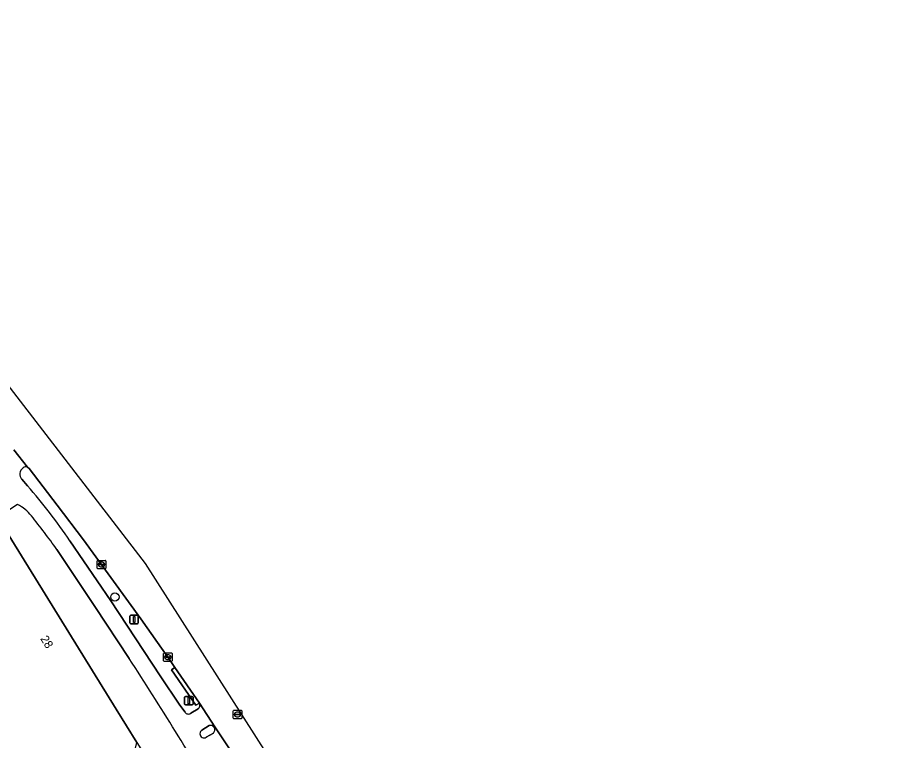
# Model space of a CAD drawing. Extents: x 160663 to 161506, y 382245 to 383291.
# Drawn here: x 161384.7 to 161489.6, y 382927.5 to 383013.1 of the extents above; entities that cross this region are included whole.
import ezdxf

# ---------------------------------------------------------------- set-up
doc = ezdxf.new("R2010")
doc.units = 0
for name, color, linetype in [('IMGEO_Berm_open', 7, 'Continuous'), ('IMGEO_Boom', 7, 'Continuous'), ('IMGEO_Fietspad_gesloten', 7, 'Continuous'), ('IMGEO_Kolk', 7, 'Continuous'), ('IMGEO_Lichtmast', 7, 'Continuous'), ('IMGEO_Pand', 7, 'Continuous'), ('IMGEO_Pand_nummerreeks', 7, 'Continuous'), ('IMGEO_Rijbaan_lokaal_gesloten', 7, 'Continuous'), ('IMGEO_Rioolput', 7, 'Continuous'), ('IMGEO_Verkeerseiland_open', 7, 'Continuous'), ('IMGEO_Verkeersregelinstallatiepaal', 7, 'Continuous'), ('IMGEO_Voetpad_open', 7, 'Continuous')]:
    doc.layers.add(name, color=color, linetype=linetype)

msp = doc.modelspace()

# ---------------------------------------------------------------- linework, layer by layer
at = {"layer": 'IMGEO_Berm_open'}
for points in [[(161392.44, 382951.25), (161389.35, 382955.35), (161386.03, 382959.69), (161385.83, 382959.83)], [(161385.13, 382958.4), (161385.82, 382957.64)], [(161406.18, 382931.9), (161405.75, 382931.65), (161402.86, 382935.83), (161403.27, 382936.11), (161403.12, 382936.34), (161402.44, 382937.33), (161399.23, 382941.88), (161392.44, 382951.25)], [(161390.85, 382951.11), (161395.67, 382944), (161401.54, 382935.14), (161403.86, 382931.65), (161404.47, 382930.82)], [(161405.18, 382930.69), (161406.02, 382931.22)]]:
    msp.add_lwpolyline(points, dxfattribs=at)
msp.add_lwpolyline([(161403.27, 382936.11), (161402.86, 382935.83), (161405.75, 382931.65), (161406.18, 382931.9)], close=True, dxfattribs=at)
for centre, radius, start, end in [((161385.85, 382958.99), 0.935, 126.1985, 219.1319), ((161385.65, 382959.3), 0.565, 70.3439, 127.5352), ((161335.52, 382913.73), 66.77, 34.0418, 41.1166), ((161405.74, 382931.64), 0.506, 303.0364, 30.9499), ((161404.89, 382931.09), 0.494, 213.4045, 305.9283)]:
    msp.add_arc(centre, radius, start, end, dxfattribs=at)
at = {"layer": 'IMGEO_Boom'}
msp.add_circle((161396.17, 382944.46), 0.489, dxfattribs=at)
at = {"layer": 'IMGEO_Fietspad_gesloten'}
for points in [[(161385.83, 382959.83), (161384.21, 382961.91)], [(161385.82, 382957.64), (161385.13, 382958.4)], [(161404.47, 382930.82), (161403.86, 382931.65), (161401.54, 382935.14), (161395.67, 382944), (161390.85, 382951.11)], [(161389.3, 382950.07), (161393.8, 382943.34), (161397.86, 382937.18)], [(161408, 382929.07), (161406.18, 382931.9)], [(161406.02, 382931.22), (161405.18, 382930.69)], [(161406.48, 382928.7), (161407.33, 382929.24)], [(161407.83, 382928.35), (161406.99, 382927.84)], [(161409.91, 382926.24), (161408, 382929.07)]]:
    msp.add_lwpolyline(points, dxfattribs=at)
for centre, radius, start, end in [((161385.85, 382958.99), 0.935, 126.1985, 219.1319), ((161385.65, 382959.3), 0.565, 70.3439, 127.5352), ((161335.52, 382913.73), 66.77, 34.0418, 41.1166), ((161382.33, 382950.96), 5.03, 38.3252, 62.5846), ((161330.97, 382909.29), 71.17, 34.9607, 39.0072), ((160937.54, 382639.02), 548.45, 30.7964, 32.9314), ((161405.74, 382931.64), 0.506, 303.0364, 30.9499), ((161404.89, 382931.09), 0.494, 213.4045, 305.9283), ((161407.48, 382928.75), 0.51, 30.4044, 106.4332), ((161406.73, 382928.27), 0.499, 120.0397, 301.0603), ((161407.49, 382928.73), 0.509, 311.926, 33.9729)]:
    msp.add_arc(centre, radius, start, end, dxfattribs=at)
at = {"layer": 'IMGEO_Kolk'}
for p, q in [((161394.08, 382947.87), (161394.08, 382948.73)), ((161394.15, 382948.8), (161395.01, 382948.8)), ((161394.34, 382948.29), (161394.34, 382948.31)), ((161394.38, 382948.34), (161394.78, 382948.34)), ((161394.78, 382948.26), (161394.38, 382948.26)), ((161394.57, 382948.58), (161394.59, 382948.58)), ((161394.82, 382948.31), (161394.82, 382948.29)), ((161395.08, 382948.73), (161395.08, 382947.87)), ((161395.01, 382947.8), (161394.15, 382947.8)), ((161394.59, 382948.02), (161394.57, 382948.02)), ((161401.94, 382936.9), (161401.94, 382937.75)), ((161402.02, 382937.83), (161402.87, 382937.83)), ((161402.43, 382937.61), (161402.45, 382937.61)), ((161402.94, 382937.75), (161402.94, 382936.9)), ((161402.87, 382936.83), (161402.02, 382936.83)), ((161402.2, 382937.32), (161402.2, 382937.33)), ((161402.24, 382937.37), (161402.64, 382937.37)), ((161402.64, 382937.28), (161402.24, 382937.28)), ((161402.45, 382937.05), (161402.43, 382937.05)), ((161402.68, 382937.33), (161402.68, 382937.32))]:
    msp.add_line(p, q, dxfattribs=at)
for points in [[(161394.08, 382947.87), (161394.08, 382948.73)], [(161394.15, 382948.8), (161395.01, 382948.8)], [(161395.08, 382948.73), (161395.08, 382947.87)], [(161395.01, 382947.8), (161394.15, 382947.8)], [(161401.94, 382936.9), (161401.94, 382937.75)], [(161402.02, 382937.83), (161402.87, 382937.83)], [(161402.94, 382937.75), (161402.94, 382936.9)], [(161402.87, 382936.83), (161402.02, 382936.83)]]:
    msp.add_lwpolyline(points, dxfattribs=at)
for centre, radius, start, end in [((161394.16, 382948.72), 0.0765, 91.552, 178.448), ((161394.16, 382948.72), 0.0765, 91.552, 178.448), ((161394.38, 382948.3), 0.0403, 85.8775, 175.7526), ((161394.38, 382948.29), 0.0366, 178.938, 274.7102), ((161394.78, 382948.3), 0.0386, 1.7309, 96.639), ((161394.78, 382948.3), 0.043, 264.8664, 352.4533), ((161395, 382948.72), 0.0765, 1.552, 88.448), ((161395, 382948.72), 0.0765, 1.552, 88.448), ((161394.16, 382947.88), 0.0765, 181.552, 268.448), ((161394.16, 382947.88), 0.0765, 181.552, 268.448), ((161395, 382947.88), 0.0765, 271.552, 358.448), ((161395, 382947.88), 0.0765, 271.552, 358.448), ((161402.02, 382937.75), 0.0765, 91.552, 178.448), ((161402.02, 382937.75), 0.0765, 91.552, 178.448), ((161402.87, 382937.75), 0.0765, 1.552, 88.448), ((161402.87, 382937.75), 0.0765, 1.552, 88.448), ((161402.02, 382936.9), 0.0765, 181.552, 268.448), ((161402.02, 382936.9), 0.0765, 181.552, 268.448), ((161402.24, 382937.33), 0.0403, 85.8775, 175.7526), ((161402.24, 382937.32), 0.0366, 178.938, 274.7102), ((161402.65, 382937.33), 0.0386, 1.7309, 96.639), ((161402.64, 382937.33), 0.043, 264.8664, 352.4533), ((161402.87, 382936.9), 0.0765, 271.552, 358.448), ((161402.87, 382936.9), 0.0765, 271.552, 358.448)]:
    msp.add_arc(centre, radius, start, end, dxfattribs=at)
for centre, major_axis, ratio, start_param, end_param in [((161394.57, 382948.3), (-0.387, 0.002), 0.722429, 4.712389, 7.853982), ((161394.59, 382948.3), (-0.39, 0.002), 0.717154, 1.570796, 4.712389), ((161402.43, 382937.33), (-0.387, 0.002), 0.722429, 4.712389, 7.853982), ((161402.45, 382937.33), (-0.39, 0.002), 0.717154, 1.570796, 4.712389)]:
    msp.add_ellipse(centre, major_axis=major_axis, ratio=ratio, start_param=start_param, end_param=end_param, dxfattribs=at)
at = {"layer": 'IMGEO_Lichtmast'}
for p, q in [((161397.95, 382941.4), (161397.95, 382942.2)), ((161397.95, 382942.2), (161397.95, 382941.4)), ((161398.05, 382942.3), (161398.84, 382942.3)), ((161398.84, 382942.3), (161398.05, 382942.3)), ((161398.94, 382942.2), (161398.94, 382941.4)), ((161398.94, 382941.4), (161398.94, 382942.2)), ((161398.84, 382941.3), (161398.05, 382941.3)), ((161398.05, 382941.3), (161398.84, 382941.3))]:
    msp.add_line(p, q, dxfattribs=at)
msp.add_lwpolyline([(161398.37, 382942.17), (161398.52, 382942.17), (161398.52, 382941.42), (161398.37, 382941.42), (161398.37, 382942.17)], dxfattribs=at)
for centre, start, end in [((161398.05, 382942.2), 90, 180), ((161398.05, 382942.2), 90, 180), ((161398.84, 382942.2), 0, 90), ((161398.84, 382942.2), 360, 90), ((161398.05, 382941.4), 180, 270), ((161398.05, 382941.4), 180, 270), ((161398.84, 382941.4), 270, 0), ((161398.84, 382941.4), 270, 0)]:
    msp.add_arc(centre, 0.1, start, end, dxfattribs=at)
at = {"layer": 'IMGEO_Pand'}
msp.add_lwpolyline([(161397.7, 382924.52), (161397.63, 382924.64), (161398.22, 382924.96), (161398.77, 382927.21), (161396.33, 382931.16), (161382.27, 382953.88), (161380.9, 382953.03), (161339.25, 382927.17), (161339.63, 382921.44), (161339.27, 382921.19), (161339.42, 382920.97), (161339.54, 382921.05), (161340.92, 382919.03), (161339.96, 382918.37), (161340.74, 382907.78), (161345.73, 382908.15), (161356.08, 382908.91), (161355.4, 382918.07), (161365.78, 382924.47), (161382.9, 382920.42), (161385.14, 382916.8)], close=True, dxfattribs=at)
at = {"layer": 'IMGEO_Rijbaan_lokaal_gesloten'}
for points in [[(161479.67, 382828.26), (161473.7, 382833.78), (161459.12, 382855.4), (161399.8, 382948.43), (161322.96, 383048.18)], [(161384.21, 382961.91), (161385.83, 382959.83), (161386.03, 382959.69), (161389.35, 382955.35), (161392.44, 382951.25), (161399.23, 382941.88), (161402.44, 382937.33), (161403.12, 382936.34), (161403.27, 382936.11), (161406.18, 382931.9), (161408, 382929.07), (161409.91, 382926.24), (161412.29, 382922.49), (161412.7, 382921.86), (161412.78, 382921.71), (161416.74, 382915.27), (161417.68, 382913.74), (161418.16, 382912.97), (161422.16, 382906.47), (161434.12, 382887.06), (161456.09, 382851.39), (161458.29, 382847.86), (161458.82, 382847.01), (161459.86, 382845.34)]]:
    msp.add_lwpolyline(points, dxfattribs=at)
at = {"layer": 'IMGEO_Rioolput'}
for p, q in [((161410.19, 382930.11), (161410.19, 382930.97)), ((161410.27, 382931.04), (161411.12, 382931.04)), ((161410.45, 382930.53), (161410.45, 382930.55)), ((161410.49, 382930.58), (161410.89, 382930.58)), ((161410.89, 382930.5), (161410.49, 382930.5)), ((161410.68, 382930.82), (161410.7, 382930.82)), ((161410.7, 382930.26), (161410.68, 382930.26)), ((161410.93, 382930.55), (161410.93, 382930.53)), ((161411.19, 382930.97), (161411.19, 382930.11)), ((161411.12, 382930.04), (161410.27, 382930.04))]:
    msp.add_line(p, q, dxfattribs=at)
for points in [[(161410.19, 382930.11), (161410.19, 382930.97)], [(161410.27, 382931.04), (161411.12, 382931.04)], [(161411.19, 382930.97), (161411.19, 382930.11)], [(161411.12, 382930.04), (161410.27, 382930.04)]]:
    msp.add_lwpolyline(points, dxfattribs=at)
for centre, radius, start, end in [((161410.27, 382930.96), 0.0765, 91.552, 178.448), ((161410.27, 382930.96), 0.0765, 91.552, 178.448), ((161410.49, 382930.54), 0.0403, 85.8775, 175.7526), ((161410.49, 382930.53), 0.0366, 178.938, 274.7102), ((161410.9, 382930.54), 0.0386, 1.7309, 96.639), ((161410.89, 382930.54), 0.043, 264.8664, 352.4533), ((161411.12, 382930.96), 0.0765, 1.552, 88.448), ((161411.12, 382930.96), 0.0765, 1.552, 88.448), ((161410.27, 382930.11), 0.0765, 181.552, 268.448), ((161410.27, 382930.11), 0.0765, 181.552, 268.448), ((161411.12, 382930.11), 0.0765, 271.552, 358.448), ((161411.12, 382930.11), 0.0765, 271.552, 358.448)]:
    msp.add_arc(centre, radius, start, end, dxfattribs=at)
for centre, major_axis, ratio, start_param, end_param in [((161410.68, 382930.54), (-0.387, 0.002), 0.722429, 4.712389, 7.853982), ((161410.7, 382930.54), (-0.39, 0.002), 0.717154, 1.570796, 4.712389)]:
    msp.add_ellipse(centre, major_axis=major_axis, ratio=ratio, start_param=start_param, end_param=end_param, dxfattribs=at)
at = {"layer": 'IMGEO_Verkeerseiland_open'}
for points in [[(161407.33, 382929.24), (161406.48, 382928.7)], [(161406.99, 382927.84), (161407.83, 382928.35)]]:
    msp.add_lwpolyline(points, dxfattribs=at)
for centre, radius, start, end in [((161407.48, 382928.75), 0.51, 30.4044, 106.4332), ((161406.73, 382928.27), 0.499, 120.0397, 301.0603), ((161407.49, 382928.73), 0.509, 311.926, 33.9729)]:
    msp.add_arc(centre, radius, start, end, dxfattribs=at)
at = {"layer": 'IMGEO_Verkeersregelinstallatiepaal'}
for p, q in [((161404.43, 382931.78), (161404.43, 382932.58)), ((161404.43, 382932.58), (161404.43, 382931.78)), ((161404.53, 382932.68), (161405.32, 382932.68)), ((161405.32, 382932.68), (161404.53, 382932.68)), ((161405.42, 382932.58), (161405.42, 382931.78)), ((161405.42, 382931.78), (161405.42, 382932.58)), ((161405.32, 382931.68), (161404.53, 382931.68)), ((161404.53, 382931.68), (161405.32, 382931.68))]:
    msp.add_line(p, q, dxfattribs=at)
msp.add_lwpolyline([(161404.85, 382932.55), (161405, 382932.55), (161405, 382931.8), (161404.85, 382931.8), (161404.85, 382932.55)], dxfattribs=at)
for centre, start, end in [((161404.53, 382932.58), 90, 180), ((161404.53, 382932.58), 90, 180), ((161405.32, 382932.58), 0, 90), ((161405.32, 382932.58), 360, 90), ((161404.53, 382931.78), 180, 270), ((161404.53, 382931.78), 180, 270), ((161405.32, 382931.78), 270, 0), ((161405.32, 382931.78), 270, 0)]:
    msp.add_arc(centre, 0.1, start, end, dxfattribs=at)
at = {"layer": 'IMGEO_Voetpad_open'}
for points in [[(161384.64, 382955.43), (161382.27, 382953.88), (161396.33, 382931.16), (161398.77, 382927.21), (161399.63, 382925.84), (161402.04, 382921.9), (161403.83, 382919.01), (161424.69, 382885.2), (161425.2, 382884.37), (161428.47, 382879.09), (161428.98, 382878.24), (161432.26, 382872.96), (161432.77, 382872.13), (161436.04, 382866.85), (161444.72, 382852.78), (161446.77, 382849.46), (161455.4, 382835.45), (161459, 382829.6), (161461.4, 382831.07), (161461.7, 382830.58), (161464.98, 382827.55), (161466.14, 382826.48), (161472.22, 382820.81), (161489.64, 382805.2)], [(161397.86, 382937.18), (161393.8, 382943.34), (161389.3, 382950.07)]]:
    msp.add_lwpolyline(points, dxfattribs=at)
for centre, radius, start, end in [((161382.33, 382950.96), 5.03, 38.3252, 62.5846), ((161330.97, 382909.29), 71.17, 34.9607, 39.0072), ((160937.54, 382639.02), 548.45, 30.7964, 32.9314)]:
    msp.add_arc(centre, radius, start, end, dxfattribs=at)

# ---------------------------------------------------------------- texts
at = {"layer": 'IMGEO_Pand_nummerreeks'}
msp.add_text('28', height=1, rotation=301.7331, dxfattribs=at).set_placement((161387.3, 382939.52))

doc.saveas('drawing.dxf')
